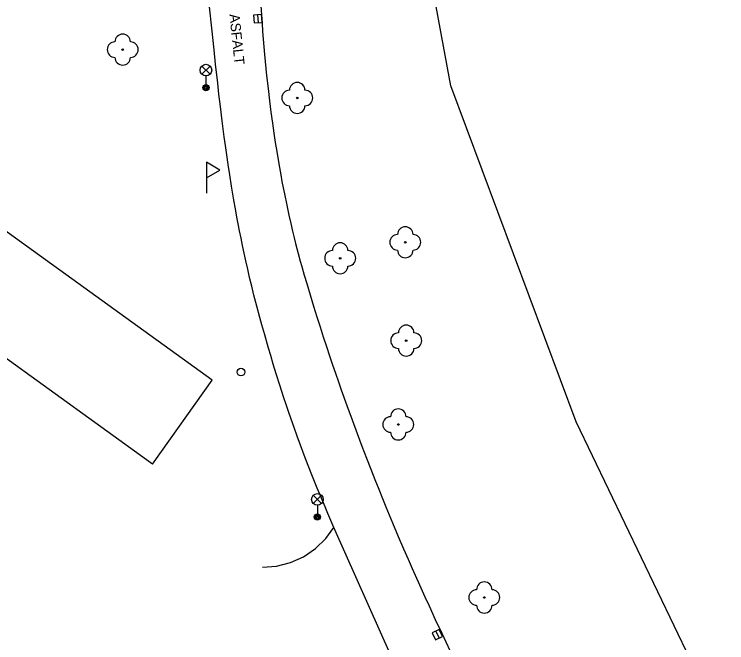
# Model space of a CAD drawing. Extents: x -539515 to -538098, y -1182060 to -1180157.
# Drawn here: x -538439.94 to -538393.97, y -1181161.99 to -1181121.45 of the extents above; entities that cross this region are included whole.
import ezdxf

# ---------------------------------------------------------------- set-up
doc = ezdxf.new("R2010")
doc.units = 0
for name, color, linetype in [('Vrstva 1', 7, 'Continuous'), ('Vrstva 13', 7, 'Continuous'), ('Vrstva 22', 7, 'Continuous'), ('Vrstva 27', 7, 'Continuous'), ('Vrstva 31', 7, 'Continuous'), ('Vrstva 33', 7, 'Continuous'), ('Vrstva 40', 7, 'Continuous'), ('Vrstva 68', 7, 'Continuous'), ('Vrstva 88', 7, 'Continuous')]:
    doc.layers.add(name, color=color, linetype=linetype)

msp = doc.modelspace()

# ---------------------------------------------------------------- linework, layer by layer
at = {"layer": 'Vrstva 1'}
for p, q in [((-538427.17, -1181145.05), (-538457.22, -1181123.39)), ((-538431.02, -1181150.46), (-538461.07, -1181128.8)), ((-538431.02, -1181150.46), (-538427.17, -1181145.05))]:
    msp.add_line(p, q, dxfattribs=at)
at = {"layer": 'Vrstva 13'}
msp.add_lwpolyline([(-538423.93, -1181157.12), (-538423.008, -1181157.048), (-538422.112, -1181156.818), (-538421.268, -1181156.437), (-538420.503, -1181155.917), (-538419.839, -1181155.274), (-538419.31, -1181154.55)], dxfattribs=at)
at = {"layer": 'Vrstva 22'}
for centre in [(-538432.94, -1181123.73), (-538421.68, -1181126.85), (-538414.71, -1181136.16), (-538418.91, -1181137.19), (-538414.65, -1181142.5), (-538415.16, -1181147.91), (-538409.61, -1181159.07)]:
    msp.add_circle(centre, 0.05, dxfattribs=at)
for centre, start, end in [((-538432.94, -1181123.23), 0, 180), ((-538433.44, -1181123.73), 90, 270), ((-538432.44, -1181123.73), 270, 90), ((-538432.94, -1181124.23), 180, 0), ((-538421.68, -1181126.35), 0, 180), ((-538422.18, -1181126.85), 90, 270), ((-538421.18, -1181126.85), 270, 90), ((-538421.68, -1181127.35), 180, 0), ((-538414.71, -1181135.66), 0, 180), ((-538415.21, -1181136.16), 90, 270), ((-538414.21, -1181136.16), 270, 90), ((-538418.91, -1181136.69), 0, 180), ((-538419.41, -1181137.19), 90, 270), ((-538418.41, -1181137.19), 270, 90), ((-538414.71, -1181136.66), 180, 0), ((-538418.91, -1181137.69), 180, 0), ((-538414.65, -1181142), 0, 180), ((-538415.15, -1181142.5), 90, 270), ((-538414.15, -1181142.5), 270, 90), ((-538414.65, -1181143), 180, 0), ((-538415.16, -1181147.41), 0, 180), ((-538415.66, -1181147.91), 90, 270), ((-538414.66, -1181147.91), 270, 90), ((-538415.16, -1181148.41), 180, 0), ((-538409.61, -1181158.57), 0, 180), ((-538410.11, -1181159.07), 90, 270), ((-538409.11, -1181159.07), 270, 90), ((-538409.61, -1181159.57), 180, 0)]:
    msp.add_arc(centre, 0.5, start, end, dxfattribs=at)
at = {"layer": 'Vrstva 27'}
for p, q in [((-538424.241, -1181121.495), (-538424.203, -1181121.993)), ((-538412.742, -1181161.25), (-538412.528, -1181161.702))]:
    msp.add_line(p, q, dxfattribs=at)
for points in [[(-538424.491, -1181121.514), (-538424.452, -1181122.013), (-538423.953, -1181121.974), (-538423.992, -1181121.475)], [(-538412.968, -1181161.357), (-538412.754, -1181161.809), (-538412.302, -1181161.595), (-538412.516, -1181161.143)]]:
    msp.add_lwpolyline(points, close=True, dxfattribs=at)
at = {"layer": 'Vrstva 31'}
msp.add_line((-538427.54, -1181132), (-538427.54, -1181133), dxfattribs=at)
msp.add_lwpolyline([(-538427.54, -1181131), (-538427.54, -1181132), (-538426.674, -1181131.5)], close=True, dxfattribs=at)
msp.add_circle((-538425.31, -1181144.53), 0.25, dxfattribs=at)
at = {"layer": 'Vrstva 33'}
for p, q in [((-538427.835, -1181125.32), (-538427.305, -1181124.79)), ((-538427.835, -1181124.79), (-538427.305, -1181125.32)), ((-538427.57, -1181125.43), (-538427.57, -1181126.18)), ((-538420.645, -1181153.01), (-538420.115, -1181152.48)), ((-538420.645, -1181152.48), (-538420.115, -1181153.01)), ((-538420.38, -1181153.12), (-538420.38, -1181153.87))]:
    msp.add_line(p, q, dxfattribs=at)
for centre, radius in [((-538427.57, -1181125.055), 0.375), ((-538427.57, -1181126.18), 0.2), ((-538427.57, -1181126.18), 0.145), ((-538427.57, -1181126.18), 0.0876), ((-538420.38, -1181152.745), 0.375), ((-538420.38, -1181153.87), 0.2), ((-538420.38, -1181153.87), 0.145), ((-538420.38, -1181153.87), 0.0876)]:
    msp.add_circle(centre, radius, dxfattribs=at)
at = {"layer": 'Vrstva 68'}
for p, q in [((-538411.78, -1181126.06), (-538414.88, -1181108.99)), ((-538403.69, -1181147.73), (-538411.78, -1181126.06)), ((-538393.97, -1181167.95), (-538403.69, -1181147.73))]:
    msp.add_line(p, q, dxfattribs=at)
at = {"layer": 'Vrstva 88'}
for p, q in [((-538415.595, -1181162.9), (-538419.31, -1181154.55)), ((-538412.36, -1181161.36), (-538406.04, -1181174.715))]:
    msp.add_line(p, q, dxfattribs=at)
for points in [[(-538424.31, -1181112.655), (-538424.302, -1181113.412), (-538424.29, -1181114.17), (-538424.273, -1181114.946), (-538424.254, -1181115.697), (-538424.233, -1181116.425), (-538424.209, -1181117.129), (-538424.183, -1181117.812), (-538424.156, -1181118.473), (-538424.126, -1181119.114), (-538424.094, -1181119.734), (-538424.061, -1181120.335), (-538424.026, -1181120.917), (-538423.989, -1181121.48), (-538423.951, -1181122.026), (-538423.912, -1181122.555)], [(-538426.948, -1181124.666), (-538427.047, -1181123.743), (-538427.19, -1181122.358), (-538427.33, -1181120.97), (-538427.397, -1181120.278), (-538427.457, -1181119.628), (-538427.51, -1181119.019), (-538427.556, -1181118.448), (-538427.597, -1181117.913), (-538427.633, -1181117.411), (-538427.665, -1181116.94), (-538427.719, -1181116.057), (-538427.759, -1181115.284)], [(-538423.912, -1181122.555), (-538423.872, -1181123.067), (-538423.83, -1181123.562), (-538423.788, -1181124.042), (-538423.745, -1181124.507), (-538423.701, -1181124.958), (-538423.656, -1181125.394), (-538423.564, -1181126.238), (-538423.471, -1181127.029), (-538423.377, -1181127.771), (-538423.283, -1181128.465), (-538423.189, -1181129.116), (-538423.097, -1181129.726), (-538423.006, -1181130.297), (-538422.917, -1181130.832), (-538422.83, -1181131.334), (-538422.745, -1181131.804), (-538422.663, -1181132.244)], [(-538426.812, -1181125.896), (-538426.948, -1181124.666)], [(-538425.485, -1181134.976), (-538425.567, -1181134.541), (-538425.644, -1181134.12), (-538425.787, -1181133.303), (-538425.915, -1181132.537), (-538426.029, -1181131.818), (-538426.132, -1181131.143), (-538426.225, -1181130.511), (-538426.309, -1181129.917), (-538426.385, -1181129.36), (-538426.522, -1181128.315), (-538426.636, -1181127.399), (-538426.731, -1181126.598), (-538426.812, -1181125.896)], [(-538422.663, -1181132.244), (-538422.583, -1181132.657)], [(-538422.583, -1181132.657), (-538422.506, -1181133.043), (-538422.356, -1181133.768), (-538422.218, -1181134.401), (-538422.092, -1181134.955), (-538421.978, -1181135.439), (-538421.875, -1181135.863), (-538421.782, -1181136.233), (-538421.615, -1181136.881), (-538421.485, -1181137.366), (-538421.385, -1181137.73), (-538421.23, -1181138.275), (-538421.07, -1181138.82), (-538420.848, -1181139.558), (-538420.629, -1181140.27), (-538420.414, -1181140.957), (-538420.204, -1181141.62), (-538419.997, -1181142.261)], [(-538425.307, -1181135.886), (-538425.399, -1181135.424), (-538425.485, -1181134.976)], [(-538422.802, -1181145.366), (-538423.029, -1181144.648), (-538423.223, -1181144.018), (-538423.39, -1181143.466), (-538423.533, -1181142.981), (-538423.778, -1181142.13), (-538423.957, -1181141.491), (-538424.088, -1181141.009), (-538424.282, -1181140.286), (-538424.47, -1181139.56), (-538424.614, -1181138.985), (-538424.749, -1181138.428), (-538424.876, -1181137.887), (-538424.994, -1181137.364), (-538425.105, -1181136.856), (-538425.209, -1181136.364), (-538425.307, -1181135.886)], [(-538419.997, -1181142.261), (-538419.794, -1181142.879), (-538419.596, -1181143.476), (-538419.402, -1181144.053), (-538419.211, -1181144.611), (-538419.025, -1181145.15), (-538418.843, -1181145.67), (-538418.485, -1181146.676), (-538418.144, -1181147.614), (-538417.82, -1181148.491), (-538417.511, -1181149.31), (-538417.217, -1181150.076), (-538416.938, -1181150.792), (-538416.674, -1181151.461)], [(-538419.31, -1181154.55), (-538419.51, -1181154.097), (-538419.701, -1181153.657), (-538419.884, -1181153.23), (-538420.059, -1181152.815), (-538420.227, -1181152.413), (-538420.387, -1181152.023), (-538420.692, -1181151.264), (-538420.972, -1181150.55), (-538421.229, -1181149.879), (-538421.464, -1181149.248), (-538421.681, -1181148.655), (-538421.881, -1181148.097), (-538422.065, -1181147.573), (-538422.235, -1181147.08), (-538422.391, -1181146.618), (-538422.536, -1181146.183), (-538422.802, -1181145.366)], [(-538416.674, -1181151.461), (-538416.423, -1181152.088)], [(-538416.423, -1181152.088), (-538416.186, -1181152.674), (-538415.962, -1181153.222), (-538415.536, -1181154.248), (-538415.158, -1181155.143), (-538414.822, -1181155.924), (-538414.525, -1181156.607), (-538414.263, -1181157.203), (-538413.798, -1181158.245), (-538413.445, -1181159.026), (-538413.177, -1181159.61), (-538412.771, -1181160.485)], [(-538412.771, -1181160.485), (-538412.36, -1181161.36)]]:
    msp.add_lwpolyline(points, dxfattribs=at)

# ---------------------------------------------------------------- texts
at = {"layer": 'Vrstva 40'}
msp.add_text('ASFALT', height=0.65, rotation=275.9143, dxfattribs=at).set_placement((-538426.056, -1181121.459))

doc.saveas('drawing.dxf')
